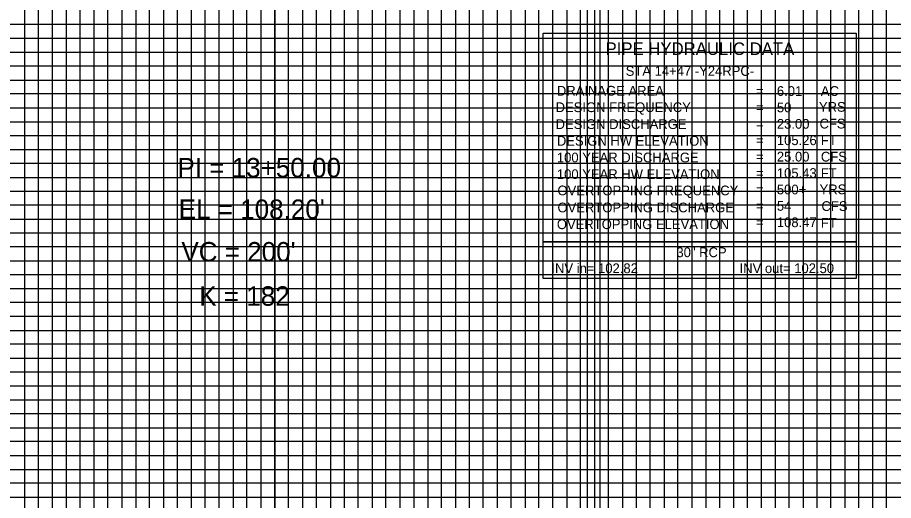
# Model space of a CAD drawing. Extents: x 2345490 to 2436403, y 465165 to 573888.
# Drawn here: x 2412152.8 to 2412467.8, y 527930.9 to 528104.5 of the extents above; entities that cross this region are included whole.
import ezdxf

# ---------------------------------------------------------------- set-up
doc = ezdxf.new("R2010")
doc.units = 0
for name, color, linetype in [('Old_Level_18', 7, 'Continuous'), ('Old_Level_2', 7, 'Continuous'), ('Old_Level_4', 7, 'Continuous'), ('Old_Level_41', 7, 'Continuous'), ('Old_Level_42', 7, 'Continuous'), ('Old_Level_43', 7, 'Continuous'), ('Old_Level_50', 7, 'Continuous'), ('Old_Level_51', 7, 'Continuous')]:
    doc.layers.add(name, color=color, linetype=linetype)

msp = doc.modelspace()

# ---------------------------------------------------------------- linework, layer by layer
at = {"layer": 'Old_Level_18'}
for points in [[(2412345.325, 528797.04275), (2410845.325, 528797.04275), (2410845.325, 527747.04275), (2412345.325, 527747.04275)], [(2413745.325, 528797.04275), (2412245.325, 528797.04275), (2412245.325, 527747.04275), (2413745.325, 527747.04275)]]:
    msp.add_lwpolyline(points, close=True, dxfattribs=at)
at = {"layer": 'Old_Level_4'}
for p, q in [((2412341.88392, 528098.90535), (2412454.38392, 528098.90535)), ((2412341.88392, 528023.90535), (2412341.88392, 528098.90535)), ((2412454.38392, 528098.90535), (2412454.38392, 528023.90535)), ((2412454.38392, 528023.90535), (2412341.88392, 528023.90535))]:
    msp.add_line(p, q, dxfattribs=at)
msp.add_lwpolyline([(2412341.88392, 528023.90535), (2412454.38392, 528023.90535), (2412454.38392, 528010.69035), (2412341.88392, 528010.69035)], close=True, dxfattribs=at)
at = {"layer": 'Old_Level_41'}
for points in [[(2412295.325, 528797.04275), (2412295.325, 527772.04275), (2412345.325, 527772.04275), (2412345.325, 528797.04275)], [(2412320.325, 527772.04275), (2412320.325, 528797.04275)], [(2412370.325, 528797.04275), (2412370.325, 527772.04275), (2412420.325, 527772.04275), (2412420.325, 528797.04275)], [(2412395.325, 528797.04275), (2412395.325, 527772.04275), (2412445.325, 527772.04275), (2412445.325, 528797.04275)], [(2412170.325, 528659.49275), (2412170.325, 527772.04275), (2412220.325, 527772.04275), (2412220.325, 528659.49275)], [(2412270.325, 528659.49275), (2412270.325, 527772.04275)], [(2412345.325, 528097.04275), (2410845.325, 528097.04275), (2410845.325, 528047.04275), (2412345.325, 528047.04275)], [(2413745.325, 528097.04275), (2412245.325, 528097.04275), (2412245.325, 528047.04275), (2413745.325, 528047.04275)], [(2412345.325, 528022.04275), (2410845.325, 528022.04275), (2410845.325, 528072.04275), (2412345.325, 528072.04275)], [(2413745.325, 528022.04275), (2412245.325, 528022.04275), (2412245.325, 528072.04275), (2413745.325, 528072.04275)], [(2412345.325, 527997.04275), (2410845.325, 527997.04275), (2410845.325, 527947.04275), (2412345.325, 527947.04275)], [(2413745.325, 527997.04275), (2412245.325, 527997.04275), (2412245.325, 527947.04275), (2413745.325, 527947.04275)]]:
    msp.add_lwpolyline(points, dxfattribs=at)
at = {"layer": 'Old_Level_42'}
for points in [[(2412195.325, 528659.49275), (2412195.325, 527772.04275), (2412245.325, 527772.04275), (2412245.325, 528659.49275)], [(2412295.325, 528659.49275), (2412295.325, 527772.04275), (2412345.325, 527772.04275)], [(2412345.325, 527922.04275), (2410845.325, 527922.04275), (2410845.325, 527972.04275), (2412345.325, 527972.04275)], [(2413745.325, 527922.04275), (2412245.325, 527922.04275), (2412245.325, 527972.04275), (2413745.325, 527972.04275)]]:
    msp.add_lwpolyline(points, dxfattribs=at)
at = {"layer": 'Old_Level_43'}
for points in [[(2412300.325, 528797.04275), (2412300.325, 527772.04275), (2412305.325, 527772.04275), (2412305.325, 528797.04275)], [(2412310.325, 528797.04275), (2412310.325, 527772.04275), (2412315.325, 527772.04275), (2412315.325, 528797.04275)], [(2412325.325, 528797.04275), (2412325.325, 527772.04275), (2412330.325, 527772.04275), (2412330.325, 528797.04275)], [(2412335.325, 528797.04275), (2412335.325, 527772.04275), (2412340.325, 527772.04275), (2412340.325, 528797.04275)], [(2412350.325, 528797.04275), (2412350.325, 527772.04275), (2412355.325, 527772.04275), (2412355.325, 528797.04275)], [(2412360.325, 528797.04275), (2412360.325, 527772.04275), (2412365.325, 527772.04275), (2412365.325, 528797.04275)], [(2412375.325, 528797.04275), (2412375.325, 527772.04275), (2412380.325, 527772.04275), (2412380.325, 528797.04275)], [(2412385.325, 528797.04275), (2412385.325, 527772.04275), (2412390.325, 527772.04275), (2412390.325, 528797.04275)], [(2412400.325, 528797.04275), (2412400.325, 527772.04275), (2412405.325, 527772.04275), (2412405.325, 528797.04275)], [(2412410.325, 528797.04275), (2412410.325, 527772.04275), (2412415.325, 527772.04275), (2412415.325, 528797.04275)], [(2412425.325, 528797.04275), (2412425.325, 527772.04275), (2412430.325, 527772.04275), (2412430.325, 528797.04275)], [(2412435.325, 528797.04275), (2412435.325, 527772.04275), (2412440.325, 527772.04275), (2412440.325, 528797.04275)], [(2412450.325, 528797.04275), (2412450.325, 527772.04275), (2412455.325, 527772.04275), (2412455.325, 528797.04275)], [(2412460.325, 527772.04275), (2412465.325, 527772.04275), (2412465.325, 528797.04275)], [(2412460.325, 528797.04275), (2412460.325, 527772.04275)], [(2412155.325, 528659.49275), (2412155.325, 527772.04275), (2412160.325, 527772.04275), (2412160.325, 528659.49275)], [(2412165.325, 528659.49275), (2412165.325, 527772.04275), (2412175.325, 527772.04275), (2412175.325, 528659.49275)], [(2412180.325, 528659.49275), (2412180.325, 527772.04275), (2412185.325, 527772.04275), (2412185.325, 528659.49275)], [(2412190.325, 528659.49275), (2412190.325, 527772.04275), (2412200.325, 527772.04275), (2412200.325, 528659.49275)], [(2412205.325, 528659.49275), (2412205.325, 527772.04275), (2412210.325, 527772.04275), (2412210.325, 528659.49275)], [(2412215.325, 528659.49275), (2412215.325, 527772.04275), (2412225.325, 527772.04275), (2412225.325, 528659.49275)], [(2412230.325, 528659.49275), (2412230.325, 527772.04275)], [(2412230.325, 527772.04275), (2412235.325, 527772.04275), (2412235.325, 528659.49275)], [(2412240.325, 528659.49275), (2412240.325, 527772.04275), (2412250.325, 527772.04275), (2412250.325, 528659.49275)], [(2412255.325, 528659.49275), (2412255.325, 527772.04275), (2412260.325, 527772.04275), (2412260.325, 528659.49275)], [(2412265.325, 528659.49275), (2412265.325, 527772.04275), (2412275.325, 527772.04275), (2412275.325, 528659.49275)], [(2412280.325, 528659.49275), (2412280.325, 527772.04275), (2412285.325, 527772.04275), (2412285.325, 528659.49275)], [(2412290.325, 528659.49275), (2412290.325, 527772.04275), (2412300.325, 527772.04275)], [(2412295.325, 528102.04275), (2410895.325, 528102.04275), (2410895.325, 528092.04275), (2412295.325, 528092.04275)], [(2413695.325, 528102.04275), (2412295.325, 528102.04275), (2412295.325, 528092.04275), (2413695.325, 528092.04275)], [(2412295.325, 528087.04275), (2410895.325, 528087.04275), (2410895.325, 528082.04275), (2412295.325, 528082.04275)], [(2413695.325, 528087.04275), (2412295.325, 528087.04275), (2412295.325, 528082.04275), (2413695.325, 528082.04275)], [(2412295.325, 528077.04275), (2410895.325, 528077.04275), (2410895.325, 528067.04275), (2412295.325, 528067.04275)], [(2413695.325, 528077.04275), (2412295.325, 528077.04275), (2412295.325, 528067.04275), (2413695.325, 528067.04275)], [(2412295.325, 528062.04275), (2410895.325, 528062.04275), (2410895.325, 528057.04275), (2412295.325, 528057.04275)], [(2413695.325, 528062.04275), (2412295.325, 528062.04275), (2412295.325, 528057.04275), (2413695.325, 528057.04275)], [(2412295.325, 528052.04275), (2410895.325, 528052.04275), (2410895.325, 528042.04275), (2412295.325, 528042.04275)], [(2413695.325, 528052.04275), (2412295.325, 528052.04275), (2412295.325, 528042.04275), (2413695.325, 528042.04275)], [(2412295.325, 528037.04275), (2410895.325, 528037.04275), (2410895.325, 528032.04275), (2412295.325, 528032.04275)], [(2413695.325, 528037.04275), (2412295.325, 528037.04275), (2412295.325, 528032.04275), (2413695.325, 528032.04275)], [(2412295.325, 528027.04275), (2410895.325, 528027.04275), (2410895.325, 528017.04275), (2412295.325, 528017.04275)], [(2413695.325, 528027.04275), (2412295.325, 528027.04275), (2412295.325, 528017.04275), (2413695.325, 528017.04275)], [(2412295.325, 528012.04275), (2410895.325, 528012.04275), (2410895.325, 528007.04275), (2412295.325, 528007.04275)], [(2413695.325, 528012.04275), (2412295.325, 528012.04275), (2412295.325, 528007.04275), (2413695.325, 528007.04275)], [(2412295.325, 528002.04275), (2410895.325, 528002.04275), (2410895.325, 527992.04275), (2412295.325, 527992.04275)], [(2413695.325, 528002.04275), (2412295.325, 528002.04275), (2412295.325, 527992.04275), (2413695.325, 527992.04275)], [(2412295.325, 527987.04275), (2410895.325, 527987.04275), (2410895.325, 527982.04275), (2412295.325, 527982.04275)], [(2413695.325, 527987.04275), (2412295.325, 527987.04275), (2412295.325, 527982.04275), (2413695.325, 527982.04275)], [(2412295.325, 527977.04275), (2410895.325, 527977.04275)], [(2413695.325, 527977.04275), (2412295.325, 527977.04275)], [(2410895.325, 527967.04275), (2412295.325, 527967.04275)], [(2412295.325, 527967.04275), (2413695.325, 527967.04275)], [(2412295.325, 527962.04275), (2410895.325, 527962.04275), (2410895.325, 527957.04275), (2412295.325, 527957.04275)], [(2413695.325, 527962.04275), (2412295.325, 527962.04275), (2412295.325, 527957.04275), (2413695.325, 527957.04275)], [(2412295.325, 527952.04275), (2410895.325, 527952.04275)], [(2413695.325, 527952.04275), (2412295.325, 527952.04275)], [(2410895.325, 527942.04275), (2412295.325, 527942.04275)], [(2412295.325, 527942.04275), (2413695.325, 527942.04275)], [(2412295.325, 527937.04275), (2410895.325, 527937.04275), (2410895.325, 527932.04275), (2412295.325, 527932.04275)], [(2413695.325, 527937.04275), (2412295.325, 527937.04275), (2412295.325, 527932.04275), (2413695.325, 527932.04275)]]:
    msp.add_lwpolyline(points, dxfattribs=at)
at = {"layer": 'Old_Level_50'}
msp.add_lwpolyline([(2412357.825, 528799.59275), (2410691.325, 528799.59275), (2410691.325, 527744.49275), (2412357.825, 527744.49275)], close=True, dxfattribs=at)
at = {"layer": 'Old_Level_51'}
msp.add_lwpolyline([(2412362.325, 528822.04275), (2410678.325, 528822.04275), (2410678.325, 527722.04275), (2412362.325, 527722.04275)], close=True, dxfattribs=at)

# ---------------------------------------------------------------- texts
at = {"layer": 'Old_Level_2'}
for s, height, p in [('PI = 13+50.00', 7.0000005, (2412210.325, 528047.043)), ("EL = 108.20'", 7.0000005, (2412210.785, 528032.10425)), ("VC = 200'", 7.000001, (2412211.74925, 528016.80375)), ('K = 182', 7.000001, (2412218.18825, 528000.897))]:
    msp.add_text(s, height=height, dxfattribs=at).set_placement(p)
at = {"layer": 'Old_Level_4'}
for s, height, p in [('PIPE HYDRAULIC DATA', 4.49985, (2412364.28392, 528091.08035)), ('STA 14+47 -Y24RPC-', 3.4998, (2412371.53742, 528083.5801)), ('DRAINAGE AREA', 3.49995, (2412346.78392, 528076.45535)), ('=        ', 3.49995, (2412418.43392, 528076.35535)), ('6.01', 3.49995, (2412425.89442, 528076.35485)), ('AC', 3.49995, (2412441.70892, 528076.35535)), ('DESIGN FREQUENCY', 3.49995, (2412346.33392, 528070.53035)), ('=        ', 3.49995, (2412418.43392, 528070.45535)), ('50', 3.49995, (2412425.89442, 528070.4551)), ('YRS', 3.49995, (2412441.00892, 528070.65535)), ('DESIGN DISCHARGE', 3.49995, (2412346.33392, 528064.45535)), ('=        ', 3.49995, (2412418.43392, 528064.55535)), ('23.00', 3.49995, (2412425.89442, 528064.5551)), ('CFS', 3.49995, (2412441.23392, 528064.63035)), ('DESIGN HW ELEVATION', 3.49995, (2412346.78392, 528058.45535)), ('=        ', 3.49995, (2412418.43392, 528058.65535)), ('105.26', 3.49995, (2412425.89442, 528058.6551)), ('FT', 3.49995, (2412441.70892, 528058.65535)), ('100 YEAR DISCHARGE', 3.49995, (2412346.78392, 528052.45535)), ('=        ', 3.49995, (2412418.43392, 528052.75535)), ('25.00', 3.49995, (2412425.89442, 528052.7551)), ('CFS', 3.49995, (2412441.70892, 528052.75535)), ('105.43', 3.49995, (2412425.89442, 528046.8551)), ('FT', 3.49995, (2412441.70892, 528046.85535)), ('100 YEAR HW ELEVATION', 3.49995, (2412346.78392, 528046.45535)), ('=        ', 3.49995, (2412418.43392, 528046.85535)), ('OVERTOPPING FREQUENCY', 3.49995, (2412347.00892, 528040.60535)), ('500+', 3.49995, (2412425.89442, 528040.95535)), ('YRS', 3.49995, (2412441.23392, 528041.00535)), ('=        ', 3.49995, (2412418.43392, 528040.95535)), ('OVERTOPPING DISCHARGE', 3.49995, (2412347.00892, 528034.48035)), ('54', 3.49995, (2412425.89442, 528035.05535)), ('CFS', 3.49995, (2412441.93392, 528034.98035)), ('=        ', 3.49995, (2412418.43392, 528035.05535)), ('OVERTOPPING ELEVATION', 3.49995, (2412346.78392, 528028.45535)), ('=        ', 3.49995, (2412418.43392, 528029.15535)), ('108.47', 3.49995, (2412425.89442, 528029.15535)), ('FT', 3.49995, (2412441.70892, 528028.95535)), ('30" RCP', 3.4998, (2412389.76792, 528018.3646)), ('INV in= 102.82', 3.4998, (2412344.81642, 528012.61735)), ('INV out= 102.50', 3.4998, (2412412.49317, 528012.61735))]:
    msp.add_text(s, height=height, dxfattribs=at).set_placement(p)

doc.saveas('drawing.dxf')
